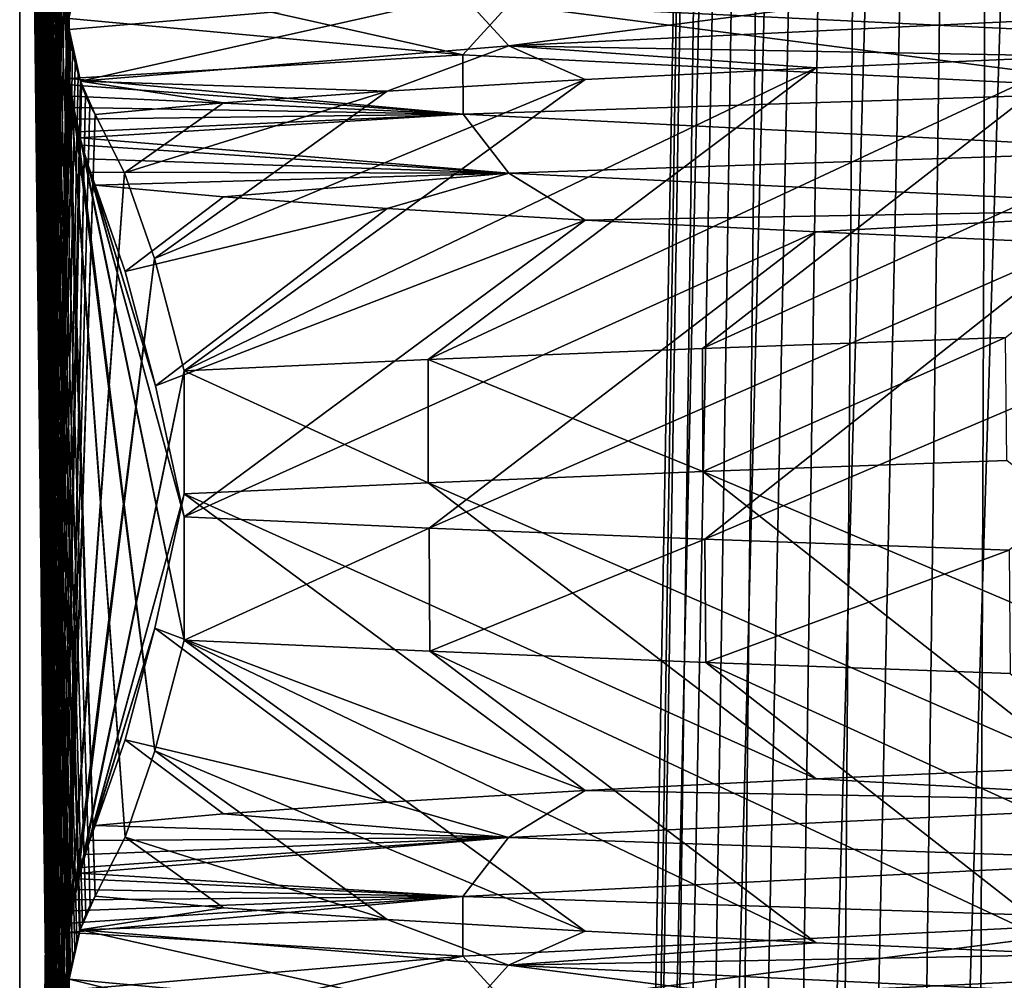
# Model space of a CAD drawing. Header units: millimetres. Extents: x -39 to 39, y -2 to 145.
# Tile 263 of 656: x -13 to -11, y 31 to 33. Entities that reach past the tile are written whole.
import ezdxf

# ---------------------------------------------------------------- set-up
doc = ezdxf.new("R2010")
doc.units = ezdxf.units.MM
doc.header["$LTSCALE"] = 65.185185
for name, color, linetype in [('460', 7, 'CONTINUOUS'), ('530', 7, 'CONTINUOUS'), ('531', 7, 'CONTINUOUS'), ('564', 7, 'CONTINUOUS'), ('576', 7, 'CONTINUOUS'), ('577', 7, 'CONTINUOUS'), ('628', 7, 'CONTINUOUS'), ('629', 7, 'CONTINUOUS'), ('630', 7, 'CONTINUOUS')]:
    doc.layers.add(name, color=color, linetype=linetype)

msp = doc.modelspace()

# ---------------------------------------------------------------- linework, layer by layer
at = {"layer": '460', "linetype": 'Continuous'}
for points in [[(-10.8977, 32.3607, 9.1039), (-11.5287, 32.3376, 8.2902), (-11.5282, 32.0813, 8.291), (-10.8977, 32.3607, 9.1039)], [(-10.8954, 32.1044, 9.1066), (-10.8977, 32.3607, 9.1039), (-11.5282, 32.0813, 8.291), (-10.8954, 32.1044, 9.1066)], [(-11.5287, 32.3376, 8.2902), (-12.0998, 32.3145, 7.432), (-11.5282, 32.0813, 8.291), (-11.5287, 32.3376, 8.2902)], [(-12.0998, 32.3145, 7.432), (-12.6076, 32.2914, 6.5337), (-12.0999, 32.0581, 7.4318), (-12.0998, 32.3145, 7.432)], [(-11.5282, 32.0813, 8.291), (-12.0998, 32.3145, 7.432), (-12.0999, 32.0581, 7.4318), (-11.5282, 32.0813, 8.291)], [(-12.6076, 32.2914, 6.5337), (-12.6076, 32.035, 6.5337), (-12.0999, 32.0581, 7.4318), (-12.6076, 32.2914, 6.5337)], [(-12.6076, 31.987, -6.5337), (-12.0979, 31.9638, -7.4351), (-12.6076, 31.7306, -6.5337), (-12.6076, 31.987, -6.5337)], [(-12.6076, 31.7306, -6.5337), (-12.0979, 31.9638, -7.4351), (-12.0963, 31.7073, -7.4377), (-12.6076, 31.7306, -6.5337)], [(-12.0979, 31.9638, -7.4351), (-11.5241, 31.9406, -8.2966), (-12.0963, 31.7073, -7.4377), (-12.0979, 31.9638, -7.4351)], [(-12.0963, 31.7073, -7.4377), (-11.5241, 31.9406, -8.2966), (-11.5218, 31.6841, -8.2999), (-12.0963, 31.7073, -7.4377)], [(-11.5241, 31.9406, -8.2966), (-10.8904, 31.9174, -9.1126), (-11.5218, 31.6841, -8.2999), (-11.5241, 31.9406, -8.2966)], [(-11.5218, 31.6841, -8.2999), (-10.8904, 31.9174, -9.1126), (-10.8882, 31.6609, -9.1152), (-11.5218, 31.6841, -8.2999)]]:
    msp.add_3dface(points, dxfattribs=at)
at = {"layer": '530', "linetype": 'Continuous'}
for points in [[(-12.95, 26.5), (-12.95, 35.8), (-12.8503, 26.9766, -1.9023), (-12.95, 26.5)], [(-12.8503, 26.9766, -1.9023), (-12.95, 35.8), (-12.8478, 27.0153, -1.9499), (-12.8503, 26.9766, -1.9023)], [(-12.8478, 27.0153, -1.9499), (-12.95, 35.8), (-12.8467, 27.0248, -1.9707), (-12.8478, 27.0153, -1.9499)], [(-12.8467, 27.0248, -1.9707), (-12.95, 35.8), (-12.8442, 27.0424, -2.0183), (-12.8467, 27.0248, -1.9707)], [(-12.8442, 27.0424, -2.0183), (-12.95, 35.8), (-12.8401, 27.0654, -2.0979), (-12.8442, 27.0424, -2.0183)], [(-12.8401, 27.0654, -2.0979), (-12.95, 35.8), (-12.8355, 27.0857, -2.184), (-12.8401, 27.0654, -2.0979)], [(-12.8355, 27.0857, -2.184), (-12.95, 35.8), (-12.8308, 27.1041, -2.2745), (-12.8355, 27.0857, -2.184)], [(-12.8308, 27.1041, -2.2745), (-12.95, 35.8), (-12.8255, 27.1219, -2.3749), (-12.8308, 27.1041, -2.2745)], [(-12.8255, 27.1219, -2.3749), (-12.95, 35.8), (-12.8238, 27.1273, -2.4074), (-12.8255, 27.1219, -2.3749)], [(-12.8238, 27.1273, -2.4074), (-12.95, 35.8), (-12.8503, 28.9766, -1.9023), (-12.8238, 27.1273, -2.4074)], [(-12.8503, 28.9766, -1.9023), (-12.95, 35.8), (-12.8478, 29.0153, -1.9499), (-12.8503, 28.9766, -1.9023)], [(-12.8478, 29.0153, -1.9499), (-12.95, 35.8), (-12.8467, 29.0248, -1.9707), (-12.8478, 29.0153, -1.9499)], [(-12.8467, 29.0248, -1.9707), (-12.95, 35.8), (-12.8442, 29.0424, -2.0183), (-12.8467, 29.0248, -1.9707)], [(-12.8442, 29.0424, -2.0183), (-12.95, 35.8), (-12.8401, 29.0654, -2.0979), (-12.8442, 29.0424, -2.0183)], [(-12.8401, 29.0654, -2.0979), (-12.95, 35.8), (-12.8355, 29.0857, -2.184), (-12.8401, 29.0654, -2.0979)], [(-12.8355, 29.0857, -2.184), (-12.95, 35.8), (-12.8308, 29.1041, -2.2745), (-12.8355, 29.0857, -2.184)], [(-12.8308, 29.1041, -2.2745), (-12.95, 35.8), (-12.8255, 29.1219, -2.3749), (-12.8308, 29.1041, -2.2745)], [(-12.8255, 29.1219, -2.3749), (-12.95, 35.8), (-12.8238, 29.1273, -2.4074), (-12.8255, 29.1219, -2.3749)], [(-12.8238, 29.1273, -2.4074), (-12.95, 35.8), (-12.8194, 29.1403, -2.4914), (-12.8238, 29.1273, -2.4074)], [(-12.8194, 29.1403, -2.4914), (-12.95, 35.8), (-12.8495, 30.9313, -1.9186), (-12.8194, 29.1403, -2.4914)], [(-12.8495, 30.9313, -1.9186), (-12.95, 35.8), (-12.8503, 30.9766, -1.9023), (-12.8495, 30.9313, -1.9186)], [(-12.8503, 30.9766, -1.9023), (-12.95, 35.8), (-12.8478, 31.0153, -1.9499), (-12.8503, 30.9766, -1.9023)], [(-12.8478, 31.0153, -1.9499), (-12.95, 35.8), (-12.8467, 31.0248, -1.9707), (-12.8478, 31.0153, -1.9499)], [(-12.8467, 31.0248, -1.9707), (-12.95, 35.8), (-12.8442, 31.0424, -2.0183), (-12.8467, 31.0248, -1.9707)], [(-12.8442, 31.0424, -2.0183), (-12.95, 35.8), (-12.8401, 31.0654, -2.0979), (-12.8442, 31.0424, -2.0183)], [(-12.8401, 31.0654, -2.0979), (-12.95, 35.8), (-12.8355, 31.0857, -2.184), (-12.8401, 31.0654, -2.0979)], [(-12.8355, 31.0857, -2.184), (-12.95, 35.8), (-12.8308, 31.1041, -2.2745), (-12.8355, 31.0857, -2.184)], [(-12.8308, 31.1041, -2.2745), (-12.95, 35.8), (-12.8255, 31.1219, -2.3749), (-12.8308, 31.1041, -2.2745)], [(-12.8255, 31.1219, -2.3749), (-12.95, 35.8), (-12.8238, 31.1273, -2.4074), (-12.8255, 31.1219, -2.3749)], [(-12.8238, 31.1273, -2.4074), (-12.95, 35.8), (-12.8194, 31.1403, -2.4914), (-12.8238, 31.1273, -2.4074)], [(-12.8194, 31.1403, -2.4914), (-12.95, 35.8), (-12.8122, 31.1593, -2.6303), (-12.8194, 31.1403, -2.4914)], [(-12.8122, 31.1593, -2.6303), (-12.95, 35.8), (-12.8034, 31.1788, -2.798), (-12.8122, 31.1593, -2.6303)], [(-12.8034, 31.1788, -2.798), (-12.95, 35.8), (-12.7927, 31.1975, -3.001), (-12.8034, 31.1788, -2.798)], [(-12.7927, 31.1975, -3.001), (-12.95, 35.8), (-12.8502, 32.9477, -1.9039), (-12.7927, 31.1975, -3.001)], [(-12.8502, 32.9477, -1.9039), (-12.95, 35.8), (-12.8495, 32.9951, -1.9173), (-12.8502, 32.9477, -1.9039)], [(-12.8495, 32.9951, -1.9173), (-12.95, 35.8), (-12.8467, 33.0247, -1.9702), (-12.8495, 32.9951, -1.9173)], [(-12.8479, 32.9122, -1.9473), (-12.7927, 31.1975, -3.001), (-12.8502, 32.9477, -1.9039), (-12.8479, 32.9122, -1.9473)], [(-12.7307, 31.3204, -4.1854), (-12.7927, 31.1975, -3.001), (-12.8479, 32.9122, -1.9473), (-12.7307, 31.3204, -4.1854)], [(-12.8467, 32.8998, -1.9716), (-12.7307, 31.3204, -4.1854), (-12.8479, 32.9122, -1.9473), (-12.8467, 32.8998, -1.9716)], [(-12.845, 32.8864, -2.0029), (-12.7307, 31.3204, -4.1854), (-12.8467, 32.8998, -1.9716), (-12.845, 32.8864, -2.0029)], [(-12.6689, 31.4998, -5.3634), (-12.7307, 31.3204, -4.1854), (-12.845, 32.8864, -2.0029), (-12.6689, 31.4998, -5.3634)], [(-12.8416, 32.863, -2.068), (-12.6689, 31.4998, -5.3634), (-12.845, 32.8864, -2.0029), (-12.8416, 32.863, -2.068)], [(-12.8375, 32.8394, -2.1459), (-12.6689, 31.4998, -5.3634), (-12.8416, 32.863, -2.068), (-12.8375, 32.8394, -2.1459)], [(-12.8326, 32.8147, -2.2397), (-12.6689, 31.4998, -5.3634), (-12.8375, 32.8394, -2.1459), (-12.8326, 32.8147, -2.2397)], [(-12.6076, 31.7306, -6.5337), (-12.6689, 31.4998, -5.3634), (-12.8326, 32.8147, -2.2397), (-12.6076, 31.7306, -6.5337)], [(-12.8267, 32.7885, -2.3521), (-12.6076, 31.7306, -6.5337), (-12.8326, 32.8147, -2.2397), (-12.8267, 32.7885, -2.3521)], [(-12.8238, 32.7763, -2.4088), (-12.6076, 31.7306, -6.5337), (-12.8267, 32.7885, -2.3521), (-12.8238, 32.7763, -2.4088)], [(-12.8198, 32.7609, -2.4844), (-12.6076, 31.7306, -6.5337), (-12.8238, 32.7763, -2.4088), (-12.8198, 32.7609, -2.4844)], [(-12.6076, 31.987, -6.5337), (-12.6076, 31.7306, -6.5337), (-12.8198, 32.7609, -2.4844), (-12.6076, 31.987, -6.5337)], [(-12.8118, 32.7326, -2.6368), (-12.6076, 31.987, -6.5337), (-12.8198, 32.7609, -2.4844), (-12.8118, 32.7326, -2.6368)], [(-12.6671, 32.2596, -5.3977), (-12.6076, 31.987, -6.5337), (-12.8118, 32.7326, -2.6368), (-12.6671, 32.2596, -5.3977)], [(-12.8028, 32.7045, -2.809), (-12.6671, 32.2596, -5.3977), (-12.8118, 32.7326, -2.6368), (-12.8028, 32.7045, -2.809)], [(-12.7302, 32.4979, -4.1933), (-12.6671, 32.2596, -5.3977), (-12.8028, 32.7045, -2.809), (-12.7302, 32.4979, -4.1933)], [(-12.7927, 32.6778, -3.001), (-12.7302, 32.4979, -4.1933), (-12.8028, 32.7045, -2.809), (-12.7927, 32.6778, -3.001)]]:
    msp.add_3dface(points, dxfattribs=at)
at = {"layer": '531', "linetype": 'Continuous'}
for points in [[(-12.95, 35.8), (-12.95, 26.5), (-12.8505, 35.0524, 1.8992), (-12.95, 35.8)], [(-12.8505, 35.0524, 1.8992), (-12.95, 26.5), (-12.8485, 35.0134, 1.9372), (-12.8505, 35.0524, 1.8992)], [(-12.8485, 35.0134, 1.9372), (-12.95, 26.5), (-12.8467, 34.9968, 1.9715), (-12.8485, 35.0134, 1.9372)], [(-12.8467, 34.9968, 1.9715), (-12.95, 26.5), (-12.8454, 34.9877, 1.995), (-12.8467, 34.9968, 1.9715)], [(-12.8454, 34.9877, 1.995), (-12.95, 26.5), (-12.8417, 34.965, 2.0665), (-12.8454, 34.9877, 1.995)], [(-12.8417, 34.965, 2.0665), (-12.95, 26.5), (-12.837, 34.9427, 2.1554), (-12.8417, 34.965, 2.0665)], [(-12.837, 34.9427, 2.1554), (-12.95, 26.5), (-12.8314, 34.9201, 2.2633), (-12.837, 34.9427, 2.1554)], [(-12.8314, 34.9201, 2.2633), (-12.95, 26.5), (-12.8244, 34.8966, 2.396), (-12.8314, 34.9201, 2.2633)], [(-12.8244, 34.8966, 2.396), (-12.95, 26.5), (-12.85, 33.0799, 1.9079), (-12.8244, 34.8966, 2.396)], [(-12.85, 33.0799, 1.9079), (-12.95, 26.5), (-12.8499, 33.0335, 1.9103), (-12.85, 33.0799, 1.9079)], [(-12.8499, 33.0335, 1.9103), (-12.95, 26.5), (-12.8473, 33.0017, 1.9603), (-12.8499, 33.0335, 1.9103)], [(-12.8473, 33.0017, 1.9603), (-12.95, 26.5), (-12.844, 32.9781, 2.023), (-12.8473, 33.0017, 1.9603)], [(-12.844, 32.9781, 2.023), (-12.95, 26.5), (-12.8398, 32.9555, 2.1022), (-12.844, 32.9781, 2.023)], [(-12.8398, 32.9555, 2.1022), (-12.95, 26.5), (-12.8346, 32.9325, 2.2017), (-12.8398, 32.9555, 2.1022)], [(-12.8346, 32.9325, 2.2017), (-12.95, 26.5), (-12.8283, 32.9091, 2.3228), (-12.8346, 32.9325, 2.2017)], [(-12.8283, 32.9091, 2.3228), (-12.95, 26.5), (-12.8237, 32.8943, 2.4099), (-12.8283, 32.9091, 2.3228)], [(-12.8237, 32.8943, 2.4099), (-12.95, 26.5), (-12.821, 32.8863, 2.4612), (-12.8237, 32.8943, 2.4099)], [(-12.821, 32.8863, 2.4612), (-12.95, 26.5), (-12.8131, 32.8649, 2.613), (-12.821, 32.8863, 2.4612)], [(-12.8131, 32.8649, 2.613), (-12.95, 26.5), (-12.85, 31.0799, 1.9079), (-12.8131, 32.8649, 2.613)], [(-12.8039, 32.8442, 2.7882), (-12.8131, 32.8649, 2.613), (-12.85, 31.0799, 1.9079), (-12.8039, 32.8442, 2.7882)], [(-12.7927, 32.8245, 3.001), (-12.8039, 32.8442, 2.7882), (-12.85, 31.0799, 1.9079), (-12.7927, 32.8245, 3.001)], [(-12.8476, 31.1139, 1.9548), (-12.7927, 32.8245, 3.001), (-12.85, 31.0799, 1.9079), (-12.8476, 31.1139, 1.9548)], [(-12.7315, 32.7036, 4.1702), (-12.7927, 32.8245, 3.001), (-12.8476, 31.1139, 1.9548), (-12.7315, 32.7036, 4.1702)], [(-12.8468, 31.1215, 1.9701), (-12.7315, 32.7036, 4.1702), (-12.8476, 31.1139, 1.9548), (-12.8468, 31.1215, 1.9701)], [(-12.8443, 31.1414, 2.0178), (-12.7315, 32.7036, 4.1702), (-12.8468, 31.1215, 1.9701), (-12.8443, 31.1414, 2.0178)], [(-12.6697, 32.5248, 5.3485), (-12.7315, 32.7036, 4.1702), (-12.8443, 31.1414, 2.0178), (-12.6697, 32.5248, 5.3485)], [(-12.8404, 31.1667, 2.0921), (-12.6697, 32.5248, 5.3485), (-12.8443, 31.1414, 2.0178), (-12.8404, 31.1667, 2.0921)], [(-12.8361, 31.19, 2.1729), (-12.6697, 32.5248, 5.3485), (-12.8404, 31.1667, 2.0921), (-12.8361, 31.19, 2.1729)], [(-12.8317, 31.2116, 2.2573), (-12.6697, 32.5248, 5.3485), (-12.8361, 31.19, 2.1729), (-12.8317, 31.2116, 2.2573)], [(-12.6076, 32.2914, 6.5337), (-12.6697, 32.5248, 5.3485), (-12.8317, 31.2116, 2.2573), (-12.6076, 32.2914, 6.5337)], [(-12.8267, 31.2335, 2.3522), (-12.6076, 32.2914, 6.5337), (-12.8317, 31.2116, 2.2573), (-12.8267, 31.2335, 2.3522)], [(-12.8239, 31.2453, 2.4066), (-12.6076, 32.2914, 6.5337), (-12.8267, 31.2335, 2.3522), (-12.8239, 31.2453, 2.4066)], [(-12.8208, 31.2574, 2.4657), (-12.6076, 32.2914, 6.5337), (-12.8239, 31.2453, 2.4066), (-12.8208, 31.2574, 2.4657)], [(-12.6076, 32.035, 6.5337), (-12.6076, 32.2914, 6.5337), (-12.8208, 31.2574, 2.4657), (-12.6076, 32.035, 6.5337)], [(-12.8134, 31.284, 2.6061), (-12.6076, 32.035, 6.5337), (-12.8208, 31.2574, 2.4657), (-12.8134, 31.284, 2.6061)], [(-12.6688, 31.7552, 5.3653), (-12.6076, 32.035, 6.5337), (-12.8134, 31.284, 2.6061), (-12.6688, 31.7552, 5.3653)], [(-12.8042, 31.3133, 2.7817), (-12.6688, 31.7552, 5.3653), (-12.8134, 31.284, 2.6061), (-12.8042, 31.3133, 2.7817)], [(-12.7305, 31.523, 4.1879), (-12.6688, 31.7552, 5.3653), (-12.8042, 31.3133, 2.7817), (-12.7305, 31.523, 4.1879)], [(-12.7927, 31.3442, 3.001), (-12.7305, 31.523, 4.1879), (-12.8042, 31.3133, 2.7817), (-12.7927, 31.3442, 3.001)], [(-12.85, 31.0799, 1.9079), (-12.95, 26.5), (-12.8499, 31.0335, 1.9103), (-12.85, 31.0799, 1.9079)], [(-12.8499, 31.0335, 1.9103), (-12.95, 26.5), (-12.8473, 31.0017, 1.9603), (-12.8499, 31.0335, 1.9103)]]:
    msp.add_3dface(points, dxfattribs=at)
at = {"layer": '564', "linetype": 'Continuous'}
for points in [[(-11.6451, 26, 1.414), (-11.6925, 26, 0.9439), (-11.311, 43.2089, 1.6467), (-11.6451, 26, 1.414)], [(-11.311, 43.2089, 1.6467), (-11.6925, 26, 0.9439), (-11.4064, 43.2089, 0.7371), (-11.311, 43.2089, 1.6467)], [(-11.6925, 26, -0.9439), (-11.6451, 26, -1.414), (-11.4064, 43.2089, -0.7371), (-11.6925, 26, -0.9439)], [(-11.543, 35.6288, -0.6709), (-11.6925, 26, -0.9439), (-11.4064, 43.2089, -0.7371), (-11.543, 35.6288, -0.6709)], [(-11.4064, 43.2089, 0.7371), (-11.6925, 26, 0.9439), (-11.543, 35.6288, 0.6709), (-11.4064, 43.2089, 0.7371)], [(-11.5787, 26, 1.8817), (-11.6451, 26, 1.414), (-11.311, 43.2089, 1.6467), (-11.5787, 26, 1.8817)], [(-11.6451, 26, -1.414), (-11.5787, 26, -1.8817), (-11.311, 43.2089, -1.6467), (-11.6451, 26, -1.414)], [(-11.4064, 43.2089, -0.7371), (-11.6451, 26, -1.414), (-11.311, 43.2089, -1.6467), (-11.4064, 43.2089, -0.7371)], [(-11.4935, 26, 2.3464), (-11.5787, 26, 1.8817), (-11.1429, 43.2089, 2.5465), (-11.4935, 26, 2.3464)], [(-11.1429, 43.2089, 2.5465), (-11.5787, 26, 1.8817), (-11.311, 43.2089, 1.6467), (-11.1429, 43.2089, 2.5465)], [(-11.5787, 26, -1.8817), (-11.4935, 26, -2.3464), (-11.311, 43.2089, -1.6467), (-11.5787, 26, -1.8817)], [(-11.3897, 26, 2.8073), (-11.4935, 26, 2.3464), (-11.1429, 43.2089, 2.5465), (-11.3897, 26, 2.8073)], [(-11.4935, 26, -2.3464), (-11.3897, 26, -2.8073), (-11.1429, 43.2089, -2.5465), (-11.4935, 26, -2.3464)], [(-11.311, 43.2089, -1.6467), (-11.4935, 26, -2.3464), (-11.1429, 43.2089, -2.5465), (-11.311, 43.2089, -1.6467)], [(-11.2674, 26, 3.2637), (-11.3897, 26, 2.8073), (-10.9031, 43.2089, 3.4311), (-11.2674, 26, 3.2637)], [(-10.9031, 43.2089, 3.4311), (-11.3897, 26, 2.8073), (-11.1429, 43.2089, 2.5465), (-10.9031, 43.2089, 3.4311)], [(-11.3897, 26, -2.8073), (-11.2674, 26, -3.2637), (-11.1429, 43.2089, -2.5465), (-11.3897, 26, -2.8073)], [(-11.1269, 26, 3.7147), (-11.2674, 26, 3.2637), (-10.9031, 43.2089, 3.4311), (-11.1269, 26, 3.7147)], [(-11.2674, 26, -3.2637), (-11.1269, 26, -3.7147), (-10.9031, 43.2089, -3.4311), (-11.2674, 26, -3.2637)], [(-11.1429, 43.2089, -2.5465), (-11.2674, 26, -3.2637), (-10.9031, 43.2089, -3.4311), (-11.1429, 43.2089, -2.5465)], [(-10.9683, 26, 4.1597), (-11.1269, 26, 3.7147), (-10.5932, 43.2089, 4.2934), (-10.9683, 26, 4.1597)], [(-10.5932, 43.2089, 4.2934), (-11.1269, 26, 3.7147), (-10.9031, 43.2089, 3.4311), (-10.5932, 43.2089, 4.2934)], [(-11.1269, 26, -3.7147), (-10.9683, 26, -4.1597), (-10.9031, 43.2089, -3.4311), (-11.1269, 26, -3.7147)], [(-10.7919, 26, 4.598), (-10.9683, 26, 4.1597), (-10.5932, 43.2089, 4.2934), (-10.7919, 26, 4.598)], [(-10.9683, 26, -4.1597), (-10.7919, 26, -4.598), (-10.5932, 43.2089, -4.2934), (-10.9683, 26, -4.1597)], [(-10.9031, 43.2089, -3.4311), (-10.9683, 26, -4.1597), (-10.5932, 43.2089, -4.2934), (-10.9031, 43.2089, -3.4311)], [(-11.6801, 27.9956, 0.6043), (-11.543, 35.6288, 0.6709), (-11.6925, 26, 0.9439), (-11.6801, 27.9956, 0.6043)], [(-11.6801, 27.9956, -0.6043), (-11.6925, 26, -0.9439), (-11.543, 35.6288, -0.6709), (-11.6801, 27.9956, -0.6043)]]:
    msp.add_3dface(points, dxfattribs=at)
at = {"layer": '576', "linetype": 'Continuous'}
for points in [[(-11.543, 35.6288, 0.6709), (-11.6801, 27.9956, 0.6043), (-7.0698, 33.5151, 0.6525), (-11.543, 35.6288, 0.6709)], [(-11.6801, 27.9956, 0.6043), (-6.8806, 27.9956, 0.6043), (-7.0698, 33.5151, 0.6525), (-11.6801, 27.9956, 0.6043)]]:
    msp.add_3dface(points, dxfattribs=at)
at = {"layer": '577', "linetype": 'Continuous'}
for points in [[(-11.6801, 27.9956, -0.6043), (-11.543, 35.6288, -0.6709), (-6.8806, 27.9956, -0.6043), (-11.6801, 27.9956, -0.6043)], [(-11.543, 35.6288, -0.6709), (-7.0698, 33.5151, -0.6525), (-6.8806, 27.9956, -0.6043), (-11.543, 35.6288, -0.6709)]]:
    msp.add_3dface(points, dxfattribs=at)
at = {"layer": '628', "linetype": 'Continuous'}
for points in [[(-10.8954, 32.1044, 9.1066), (-11.5282, 32.0813, 8.291), (-10.1344, 31.4904, 8.3639), (-10.8954, 32.1044, 9.1066)], [(-11.5282, 32.0813, 8.291), (-12.0999, 32.0581, 7.4318), (-10.7447, 31.4661, 7.5639), (-11.5282, 32.0813, 8.291)], [(-10.1344, 31.4904, 8.3639), (-11.5282, 32.0813, 8.291), (-10.7447, 31.4661, 7.5639), (-10.1344, 31.4904, 8.3639)], [(-12.0999, 32.0581, 7.4318), (-12.6076, 32.035, 6.5337), (-11.2919, 31.4417, 6.7195), (-12.0999, 32.0581, 7.4318)], [(-10.7447, 31.4661, 7.5639), (-12.0999, 32.0581, 7.4318), (-11.2919, 31.4417, 6.7195), (-10.7447, 31.4661, 7.5639)], [(-12.6076, 32.035, 6.5337), (-12.6688, 31.7552, 5.3653), (-11.773, 31.4173, 5.8358), (-12.6076, 32.035, 6.5337)], [(-11.2919, 31.4417, 6.7195), (-12.6076, 32.035, 6.5337), (-11.773, 31.4173, 5.8358), (-11.2919, 31.4417, 6.7195)], [(-12.6688, 31.7552, 5.3653), (-12.7305, 31.523, 4.1879), (-12.185, 31.3929, 4.9178), (-12.6688, 31.7552, 5.3653)], [(-11.773, 31.4173, 5.8358), (-12.6688, 31.7552, 5.3653), (-12.185, 31.3929, 4.9178), (-11.773, 31.4173, 5.8358)], [(-12.6689, 31.4998, -5.3634), (-12.6076, 31.7306, -6.5337), (-11.773, 31.1243, -5.8358), (-12.6689, 31.4998, -5.3634)], [(-12.6076, 31.7306, -6.5337), (-12.0963, 31.7073, -7.4377), (-11.2919, 31.0999, -6.7195), (-12.6076, 31.7306, -6.5337)], [(-11.773, 31.1243, -5.8358), (-12.6076, 31.7306, -6.5337), (-11.2919, 31.0999, -6.7195), (-11.773, 31.1243, -5.8358)], [(-12.0963, 31.7073, -7.4377), (-11.5218, 31.6841, -8.2999), (-10.7447, 31.0756, -7.5639), (-12.0963, 31.7073, -7.4377)], [(-11.2919, 31.0999, -6.7195), (-12.0963, 31.7073, -7.4377), (-10.7447, 31.0756, -7.5639), (-11.2919, 31.0999, -6.7195)], [(-11.5218, 31.6841, -8.2999), (-10.8882, 31.6609, -9.1152), (-10.1344, 31.0512, -8.3639), (-11.5218, 31.6841, -8.2999)], [(-10.7447, 31.0756, -7.5639), (-11.5218, 31.6841, -8.2999), (-10.1344, 31.0512, -8.3639), (-10.7447, 31.0756, -7.5639)], [(-12.7305, 31.523, 4.1879), (-12.7927, 31.3442, 3.001), (-12.5256, 31.3685, 3.971), (-12.7305, 31.523, 4.1879)], [(-12.185, 31.3929, 4.9178), (-12.7305, 31.523, 4.1879), (-12.5256, 31.3685, 3.971), (-12.185, 31.3929, 4.9178)], [(-12.7307, 31.3204, -4.1854), (-12.6689, 31.4998, -5.3634), (-12.185, 31.1487, -4.9178), (-12.7307, 31.3204, -4.1854)], [(-12.185, 31.1487, -4.9178), (-12.6689, 31.4998, -5.3634), (-11.773, 31.1243, -5.8358), (-12.185, 31.1487, -4.9178)], [(-12.7927, 31.1975, -3.001), (-12.7307, 31.3204, -4.1854), (-12.5256, 31.1731, -3.971), (-12.7927, 31.1975, -3.001)], [(-12.5256, 31.1731, -3.971), (-12.7307, 31.3204, -4.1854), (-12.185, 31.1487, -4.9178), (-12.5256, 31.1731, -3.971)]]:
    msp.add_3dface(points, dxfattribs=at)
at = {"layer": '629', "linetype": 'Continuous'}
for points in [[(-10.539, 33.1479, 7.6059), (-12.0274, 33.0727, 4.9258), (-11.9317, 32.9677, 5.2811), (-10.539, 33.1479, 7.6059)], [(-10.4071, 33.0412, 7.8708), (-10.539, 33.1479, 7.6059), (-11.9317, 32.9677, 5.2811), (-10.4071, 33.0412, 7.8708)], [(-12.8467, 33.0247, -1.9702), (-12.8238, 33.1273, -2.4076), (-12.0276, 32.949, -4.9249), (-12.8467, 33.0247, -1.9702)], [(-12.0276, 32.949, -4.9249), (-12.8238, 33.1273, -2.4076), (-11.9321, 33.054, -5.2798), (-12.0276, 32.949, -4.9249)], [(-12.8476, 33.1139, 1.9548), (-12.8499, 33.0335, 1.9103), (-12.8473, 33.0017, 1.9603), (-12.8476, 33.1139, 1.9548)], [(-12.8468, 33.1215, 1.9701), (-12.8476, 33.1139, 1.9548), (-12.8473, 33.0017, 1.9603), (-12.8468, 33.1215, 1.9701)], [(-12.8468, 33.1215, 1.9701), (-12.8473, 33.0017, 1.9603), (-12.0274, 33.0727, 4.9258), (-12.8468, 33.1215, 1.9701)], [(-12.8473, 33.0017, 1.9603), (-12.8237, 32.8943, 2.4099), (-12.0274, 33.0727, 4.9258), (-12.8473, 33.0017, 1.9603)], [(-12.0274, 33.0727, 4.9258), (-12.8237, 32.8943, 2.4099), (-11.9317, 32.9677, 5.2811), (-12.0274, 33.0727, 4.9258)], [(-10.7447, 33.0756, -7.5639), (-10.4076, 32.9805, -7.8698), (-11.9321, 33.054, -5.2798), (-10.7447, 33.0756, -7.5639)], [(-10.5395, 32.8737, -7.6051), (-12.0276, 32.949, -4.9249), (-11.9321, 33.054, -5.2798), (-10.5395, 32.8737, -7.6051)], [(-10.4076, 32.9805, -7.8698), (-10.5395, 32.8737, -7.6051), (-11.9321, 33.054, -5.2798), (-10.4076, 32.9805, -7.8698)], [(-10.4071, 33.0412, 7.8708), (-11.9317, 32.9677, 5.2811), (-10.7447, 32.9464, 7.5639), (-10.4071, 33.0412, 7.8708)], [(-12.8479, 32.9122, -1.9473), (-12.8495, 32.9951, -1.9173), (-12.8467, 33.0247, -1.9702), (-12.8479, 32.9122, -1.9473)], [(-12.8467, 32.8998, -1.9716), (-12.8479, 32.9122, -1.9473), (-12.8467, 33.0247, -1.9702), (-12.8467, 32.8998, -1.9716)], [(-12.8467, 32.8998, -1.9716), (-12.8467, 33.0247, -1.9702), (-12.0276, 32.949, -4.9249), (-12.8467, 32.8998, -1.9716)], [(-12.8473, 33.0017, 1.9603), (-12.844, 32.9781, 2.023), (-12.8398, 32.9555, 2.1022), (-12.8473, 33.0017, 1.9603)], [(-12.8473, 33.0017, 1.9603), (-12.8398, 32.9555, 2.1022), (-12.8346, 32.9325, 2.2017), (-12.8473, 33.0017, 1.9603)], [(-12.8473, 33.0017, 1.9603), (-12.8346, 32.9325, 2.2017), (-12.8283, 32.9091, 2.3228), (-12.8473, 33.0017, 1.9603)], [(-12.8473, 33.0017, 1.9603), (-12.8283, 32.9091, 2.3228), (-12.8237, 32.8943, 2.4099), (-12.8473, 33.0017, 1.9603)], [(-12.8479, 32.9122, -1.9473), (-12.8502, 32.9477, -1.9039), (-12.8495, 32.9951, -1.9173), (-12.8479, 32.9122, -1.9473)], [(-11.9317, 32.9677, 5.2811), (-12.8237, 32.8943, 2.4099), (-12.185, 32.8733, 4.9178), (-11.9317, 32.9677, 5.2811)], [(-11.773, 32.8977, 5.8358), (-11.9317, 32.9677, 5.2811), (-12.185, 32.8733, 4.9178), (-11.773, 32.8977, 5.8358)], [(-10.7447, 32.9464, 7.5639), (-11.9317, 32.9677, 5.2811), (-11.2919, 32.9221, 6.7195), (-10.7447, 32.9464, 7.5639)], [(-11.2919, 32.9221, 6.7195), (-11.9317, 32.9677, 5.2811), (-11.773, 32.8977, 5.8358), (-11.2919, 32.9221, 6.7195)], [(-12.0271, 32.8252, -4.9264), (-12.8467, 32.8998, -1.9716), (-12.0276, 32.949, -4.9249), (-12.0271, 32.8252, -4.9264)], [(-10.5395, 32.8737, -7.6051), (-12.0271, 32.8252, -4.9264), (-12.0276, 32.949, -4.9249), (-10.5395, 32.8737, -7.6051)], [(-12.845, 32.8864, -2.0029), (-12.8467, 32.8998, -1.9716), (-12.0271, 32.8252, -4.9264), (-12.845, 32.8864, -2.0029)], [(-12.8416, 32.863, -2.068), (-12.845, 32.8864, -2.0029), (-12.0271, 32.8252, -4.9264), (-12.8416, 32.863, -2.068)], [(-12.8237, 32.8943, 2.4099), (-12.821, 32.8863, 2.4612), (-12.8131, 32.8649, 2.613), (-12.8237, 32.8943, 2.4099)], [(-12.8237, 32.8943, 2.4099), (-12.8131, 32.8649, 2.613), (-12.8039, 32.8442, 2.7882), (-12.8237, 32.8943, 2.4099)], [(-12.8237, 32.8943, 2.4099), (-12.8039, 32.8442, 2.7882), (-12.7927, 32.8245, 3.001), (-12.8237, 32.8943, 2.4099)], [(-12.8237, 32.8943, 2.4099), (-12.7927, 32.8245, 3.001), (-12.5256, 32.8489, 3.971), (-12.8237, 32.8943, 2.4099)], [(-12.185, 32.8733, 4.9178), (-12.8237, 32.8943, 2.4099), (-12.5256, 32.8489, 3.971), (-12.185, 32.8733, 4.9178)], [(-12.8375, 32.8394, -2.1459), (-12.8416, 32.863, -2.068), (-12.0271, 32.8252, -4.9264), (-12.8375, 32.8394, -2.1459)], [(-10.5387, 32.7499, -7.6063), (-12.0271, 32.8252, -4.9264), (-10.5395, 32.8737, -7.6051), (-10.5387, 32.7499, -7.6063)], [(-12.8326, 32.8147, -2.2397), (-12.8375, 32.8394, -2.1459), (-12.0271, 32.8252, -4.9264), (-12.8326, 32.8147, -2.2397)], [(-12.8267, 32.7885, -2.3521), (-12.8326, 32.8147, -2.2397), (-12.0271, 32.8252, -4.9264), (-12.8267, 32.7885, -2.3521)], [(-12.8238, 32.7763, -2.4088), (-12.8267, 32.7885, -2.3521), (-12.0271, 32.8252, -4.9264), (-12.8238, 32.7763, -2.4088)], [(-11.9318, 32.7025, -5.281), (-12.8238, 32.7763, -2.4088), (-12.0271, 32.8252, -4.9264), (-11.9318, 32.7025, -5.281)], [(-10.5387, 32.7499, -7.6063), (-11.9318, 32.7025, -5.281), (-12.0271, 32.8252, -4.9264), (-10.5387, 32.7499, -7.6063)], [(-12.8198, 32.7609, -2.4844), (-12.8238, 32.7763, -2.4088), (-11.9318, 32.7025, -5.281), (-12.8198, 32.7609, -2.4844)], [(-12.8118, 32.7326, -2.6368), (-12.8198, 32.7609, -2.4844), (-11.9318, 32.7025, -5.281), (-12.8118, 32.7326, -2.6368)], [(-12.8028, 32.7045, -2.809), (-12.8118, 32.7326, -2.6368), (-11.9318, 32.7025, -5.281), (-12.8028, 32.7045, -2.809)], [(-10.4072, 32.629, -7.8707), (-11.9318, 32.7025, -5.281), (-10.5387, 32.7499, -7.6063), (-10.4072, 32.629, -7.8707)], [(-12.7927, 32.6778, -3.001), (-12.8028, 32.7045, -2.809), (-11.9318, 32.7025, -5.281), (-12.7927, 32.6778, -3.001)], [(-12.7927, 32.6778, -3.001), (-11.9318, 32.7025, -5.281), (-12.5256, 32.6535, -3.971), (-12.7927, 32.6778, -3.001)], [(-12.5256, 32.6535, -3.971), (-11.9318, 32.7025, -5.281), (-12.185, 32.6291, -4.9178), (-12.5256, 32.6535, -3.971)], [(-12.185, 32.6291, -4.9178), (-11.9318, 32.7025, -5.281), (-11.773, 32.6047, -5.8358), (-12.185, 32.6291, -4.9178)], [(-11.9318, 32.7025, -5.281), (-10.4072, 32.629, -7.8707), (-11.773, 32.6047, -5.8358), (-11.9318, 32.7025, -5.281)], [(-11.773, 32.6047, -5.8358), (-10.4072, 32.629, -7.8707), (-11.2919, 32.5803, -6.7195), (-11.773, 32.6047, -5.8358)], [(-11.2919, 32.5803, -6.7195), (-10.4072, 32.629, -7.8707), (-10.7447, 32.5559, -7.5639), (-11.2919, 32.5803, -6.7195)], [(-10.7447, 31.4661, 7.5639), (-11.2919, 31.4417, 6.7195), (-10.4077, 31.3927, 7.8696), (-10.7447, 31.4661, 7.5639)], [(-11.2919, 31.4417, 6.7195), (-11.773, 31.4173, 5.8358), (-10.4077, 31.3927, 7.8696), (-11.2919, 31.4417, 6.7195)], [(-11.773, 31.4173, 5.8358), (-12.185, 31.3929, 4.9178), (-11.9322, 31.3192, 5.2795), (-11.773, 31.4173, 5.8358)], [(-10.4077, 31.3927, 7.8696), (-11.773, 31.4173, 5.8358), (-11.9322, 31.3192, 5.2795), (-10.4077, 31.3927, 7.8696)], [(-12.185, 31.3929, 4.9178), (-12.5256, 31.3685, 3.971), (-11.9322, 31.3192, 5.2795), (-12.185, 31.3929, 4.9178)], [(-10.4077, 31.3927, 7.8696), (-11.9322, 31.3192, 5.2795), (-10.5392, 31.2717, 7.6055), (-10.4077, 31.3927, 7.8696)], [(-12.5256, 31.3685, 3.971), (-12.7927, 31.3442, 3.001), (-11.9322, 31.3192, 5.2795), (-12.5256, 31.3685, 3.971)], [(-12.7927, 31.3442, 3.001), (-12.8042, 31.3133, 2.7817), (-11.9322, 31.3192, 5.2795), (-12.7927, 31.3442, 3.001)], [(-12.8208, 31.2574, 2.4657), (-12.8239, 31.2453, 2.4066), (-11.9322, 31.3192, 5.2795), (-12.8208, 31.2574, 2.4657)], [(-11.9322, 31.3192, 5.2795), (-12.8239, 31.2453, 2.4066), (-12.0274, 31.1964, 4.9255), (-11.9322, 31.3192, 5.2795)], [(-12.8134, 31.284, 2.6061), (-12.8208, 31.2574, 2.4657), (-11.9322, 31.3192, 5.2795), (-12.8134, 31.284, 2.6061)], [(-12.8042, 31.3133, 2.7817), (-12.8134, 31.284, 2.6061), (-11.9322, 31.3192, 5.2795), (-12.8042, 31.3133, 2.7817)], [(-10.5392, 31.2717, 7.6055), (-11.9322, 31.3192, 5.2795), (-12.0274, 31.1964, 4.9255), (-10.5392, 31.2717, 7.6055)], [(-10.5392, 31.2717, 7.6055), (-12.0274, 31.1964, 4.9255), (-10.539, 31.1479, 7.6059), (-10.5392, 31.2717, 7.6055)], [(-12.8239, 31.2453, 2.4066), (-12.8267, 31.2335, 2.3522), (-12.0274, 31.1964, 4.9255), (-12.8239, 31.2453, 2.4066)], [(-12.8267, 31.2335, 2.3522), (-12.8317, 31.2116, 2.2573), (-12.0274, 31.1964, 4.9255), (-12.8267, 31.2335, 2.3522)], [(-12.8443, 31.1414, 2.0178), (-12.8468, 31.1215, 1.9701), (-12.0274, 31.1964, 4.9255), (-12.8443, 31.1414, 2.0178)], [(-12.0274, 31.1964, 4.9255), (-12.8468, 31.1215, 1.9701), (-12.0274, 31.0727, 4.9258), (-12.0274, 31.1964, 4.9255)], [(-12.8404, 31.1667, 2.0921), (-12.8443, 31.1414, 2.0178), (-12.0274, 31.1964, 4.9255), (-12.8404, 31.1667, 2.0921)], [(-12.8361, 31.19, 2.1729), (-12.8404, 31.1667, 2.0921), (-12.0274, 31.1964, 4.9255), (-12.8361, 31.19, 2.1729)], [(-12.8317, 31.2116, 2.2573), (-12.8361, 31.19, 2.1729), (-12.0274, 31.1964, 4.9255), (-12.8317, 31.2116, 2.2573)], [(-12.8238, 31.1273, -2.4074), (-12.8034, 31.1788, -2.798), (-12.7927, 31.1975, -3.001), (-12.8238, 31.1273, -2.4074)], [(-12.8238, 31.1273, -2.4074), (-12.7927, 31.1975, -3.001), (-12.5256, 31.1731, -3.971), (-12.8238, 31.1273, -2.4074)], [(-10.539, 31.1479, 7.6059), (-12.0274, 31.1964, 4.9255), (-12.0274, 31.0727, 4.9258), (-10.539, 31.1479, 7.6059)], [(-12.8238, 31.1273, -2.4074), (-12.8122, 31.1593, -2.6303), (-12.8034, 31.1788, -2.798), (-12.8238, 31.1273, -2.4074)], [(-12.8238, 31.1273, -2.4074), (-12.5256, 31.1731, -3.971), (-12.185, 31.1487, -4.9178), (-12.8238, 31.1273, -2.4074)], [(-12.8238, 31.1273, -2.4074), (-12.8194, 31.1403, -2.4914), (-12.8122, 31.1593, -2.6303), (-12.8238, 31.1273, -2.4074)], [(-12.8238, 31.1273, -2.4074), (-12.185, 31.1487, -4.9178), (-11.9322, 31.054, -5.2794), (-12.8238, 31.1273, -2.4074)], [(-12.185, 31.1487, -4.9178), (-11.773, 31.1243, -5.8358), (-11.9322, 31.054, -5.2794), (-12.185, 31.1487, -4.9178)], [(-10.539, 31.1479, 7.6059), (-12.0274, 31.0727, 4.9258), (-11.9317, 30.9677, 5.2811), (-10.539, 31.1479, 7.6059)], [(-10.4071, 31.0412, 7.8708), (-10.539, 31.1479, 7.6059), (-11.9317, 30.9677, 5.2811), (-10.4071, 31.0412, 7.8708)], [(-12.8476, 31.1139, 1.9548), (-12.85, 31.0799, 1.9079), (-12.8499, 31.0335, 1.9103), (-12.8476, 31.1139, 1.9548)], [(-12.8476, 31.1139, 1.9548), (-12.8499, 31.0335, 1.9103), (-12.8473, 31.0017, 1.9603), (-12.8476, 31.1139, 1.9548)], [(-12.8468, 31.1215, 1.9701), (-12.8476, 31.1139, 1.9548), (-12.8473, 31.0017, 1.9603), (-12.8468, 31.1215, 1.9701)], [(-12.8468, 31.1215, 1.9701), (-12.8473, 31.0017, 1.9603), (-12.0274, 31.0727, 4.9258), (-12.8468, 31.1215, 1.9701)], [(-12.8467, 31.0248, -1.9707), (-12.8255, 31.1219, -2.3749), (-12.8238, 31.1273, -2.4074), (-12.8467, 31.0248, -1.9707)], [(-12.8467, 31.0248, -1.9707), (-12.8238, 31.1273, -2.4074), (-12.0271, 30.949, -4.9262), (-12.8467, 31.0248, -1.9707)], [(-12.8467, 31.0248, -1.9707), (-12.8308, 31.1041, -2.2745), (-12.8255, 31.1219, -2.3749), (-12.8467, 31.0248, -1.9707)], [(-12.0271, 30.949, -4.9262), (-12.8238, 31.1273, -2.4074), (-11.9322, 31.054, -5.2794), (-12.0271, 30.949, -4.9262)], [(-11.773, 31.1243, -5.8358), (-11.2919, 31.0999, -6.7195), (-11.9322, 31.054, -5.2794), (-11.773, 31.1243, -5.8358)], [(-12.8467, 31.0248, -1.9707), (-12.8355, 31.0857, -2.184), (-12.8308, 31.1041, -2.2745), (-12.8467, 31.0248, -1.9707)], [(-11.2919, 31.0999, -6.7195), (-10.7447, 31.0756, -7.5639), (-11.9322, 31.054, -5.2794), (-11.2919, 31.0999, -6.7195)], [(-12.8473, 31.0017, 1.9603), (-12.8237, 30.8943, 2.4099), (-12.0274, 31.0727, 4.9258), (-12.8473, 31.0017, 1.9603)], [(-12.8467, 31.0248, -1.9707), (-12.8401, 31.0654, -2.0979), (-12.8355, 31.0857, -2.184), (-12.8467, 31.0248, -1.9707)], [(-12.0274, 31.0727, 4.9258), (-12.8237, 30.8943, 2.4099), (-11.9317, 30.9677, 5.2811), (-12.0274, 31.0727, 4.9258)], [(-10.7447, 31.0756, -7.5639), (-10.4078, 30.9805, -7.8695), (-11.9322, 31.054, -5.2794), (-10.7447, 31.0756, -7.5639)], [(-12.8467, 31.0248, -1.9707), (-12.8442, 31.0424, -2.0183), (-12.8401, 31.0654, -2.0979), (-12.8467, 31.0248, -1.9707)], [(-10.5386, 30.8737, -7.6063), (-12.0271, 30.949, -4.9262), (-11.9322, 31.054, -5.2794), (-10.5386, 30.8737, -7.6063)], [(-10.4078, 30.9805, -7.8695), (-10.5386, 30.8737, -7.6063), (-11.9322, 31.054, -5.2794), (-10.4078, 30.9805, -7.8695)], [(-10.4071, 31.0412, 7.8708), (-11.9317, 30.9677, 5.2811), (-10.7447, 30.9464, 7.5639), (-10.4071, 31.0412, 7.8708)], [(-12.8467, 30.9004, -1.9703), (-12.8478, 31.0153, -1.9499), (-12.8467, 31.0248, -1.9707), (-12.8467, 30.9004, -1.9703)], [(-12.8467, 30.9004, -1.9703), (-12.8467, 31.0248, -1.9707), (-12.0278, 30.8252, -4.9246), (-12.8467, 30.9004, -1.9703)], [(-12.0278, 30.8252, -4.9246), (-12.8467, 31.0248, -1.9707), (-12.0271, 30.949, -4.9262), (-12.0278, 30.8252, -4.9246)]]:
    msp.add_3dface(points, dxfattribs=at)
at = {"layer": '630', "linetype": 'Continuous'}
for points in [[(-11.5287, 32.3376, 8.2902), (-10.8977, 32.3607, 9.1039), (-10.1344, 32.9708, 8.3638), (-11.5287, 32.3376, 8.2902)], [(-11.5287, 32.3376, 8.2902), (-10.1344, 32.9708, 8.3638), (-10.7447, 32.9464, 7.5639), (-11.5287, 32.3376, 8.2902)], [(-12.0998, 32.3145, 7.432), (-11.5287, 32.3376, 8.2902), (-10.7447, 32.9464, 7.5639), (-12.0998, 32.3145, 7.432)], [(-12.0998, 32.3145, 7.432), (-10.7447, 32.9464, 7.5639), (-11.2919, 32.9221, 6.7195), (-12.0998, 32.3145, 7.432)], [(-12.6076, 32.2914, 6.5337), (-12.0998, 32.3145, 7.432), (-11.2919, 32.9221, 6.7195), (-12.6076, 32.2914, 6.5337)], [(-12.6076, 32.2914, 6.5337), (-11.2919, 32.9221, 6.7195), (-11.773, 32.8977, 5.8358), (-12.6076, 32.2914, 6.5337)], [(-12.6697, 32.5248, 5.3485), (-12.6076, 32.2914, 6.5337), (-11.773, 32.8977, 5.8358), (-12.6697, 32.5248, 5.3485)], [(-12.6697, 32.5248, 5.3485), (-11.773, 32.8977, 5.8358), (-12.185, 32.8733, 4.9178), (-12.6697, 32.5248, 5.3485)], [(-12.7315, 32.7036, 4.1702), (-12.6697, 32.5248, 5.3485), (-12.185, 32.8733, 4.9178), (-12.7315, 32.7036, 4.1702)], [(-12.7315, 32.7036, 4.1702), (-12.185, 32.8733, 4.9178), (-12.5256, 32.8489, 3.971), (-12.7315, 32.7036, 4.1702)], [(-12.7927, 32.8245, 3.001), (-12.7315, 32.7036, 4.1702), (-12.5256, 32.8489, 3.971), (-12.7927, 32.8245, 3.001)], [(-12.7302, 32.4979, -4.1933), (-12.7927, 32.6778, -3.001), (-12.5256, 32.6535, -3.971), (-12.7302, 32.4979, -4.1933)], [(-12.7302, 32.4979, -4.1933), (-12.5256, 32.6535, -3.971), (-12.185, 32.6291, -4.9178), (-12.7302, 32.4979, -4.1933)], [(-12.6671, 32.2596, -5.3977), (-12.7302, 32.4979, -4.1933), (-12.185, 32.6291, -4.9178), (-12.6671, 32.2596, -5.3977)], [(-12.6671, 32.2596, -5.3977), (-12.185, 32.6291, -4.9178), (-11.773, 32.6047, -5.8358), (-12.6671, 32.2596, -5.3977)], [(-12.6076, 31.987, -6.5337), (-12.6671, 32.2596, -5.3977), (-11.773, 32.6047, -5.8358), (-12.6076, 31.987, -6.5337)], [(-12.6076, 31.987, -6.5337), (-11.773, 32.6047, -5.8358), (-11.2919, 32.5803, -6.7195), (-12.6076, 31.987, -6.5337)], [(-12.0979, 31.9638, -7.4351), (-12.6076, 31.987, -6.5337), (-11.2919, 32.5803, -6.7195), (-12.0979, 31.9638, -7.4351)], [(-12.0979, 31.9638, -7.4351), (-11.2919, 32.5803, -6.7195), (-10.7447, 32.5559, -7.5639), (-12.0979, 31.9638, -7.4351)], [(-11.5241, 31.9406, -8.2966), (-12.0979, 31.9638, -7.4351), (-10.7447, 32.5559, -7.5639), (-11.5241, 31.9406, -8.2966)], [(-11.5241, 31.9406, -8.2966), (-10.7447, 32.5559, -7.5639), (-10.1344, 32.5316, -8.3639), (-11.5241, 31.9406, -8.2966)], [(-10.8904, 31.9174, -9.1126), (-11.5241, 31.9406, -8.2966), (-10.1344, 32.5316, -8.3639), (-10.8904, 31.9174, -9.1126)]]:
    msp.add_3dface(points, dxfattribs=at)

doc.saveas('drawing.dxf')
